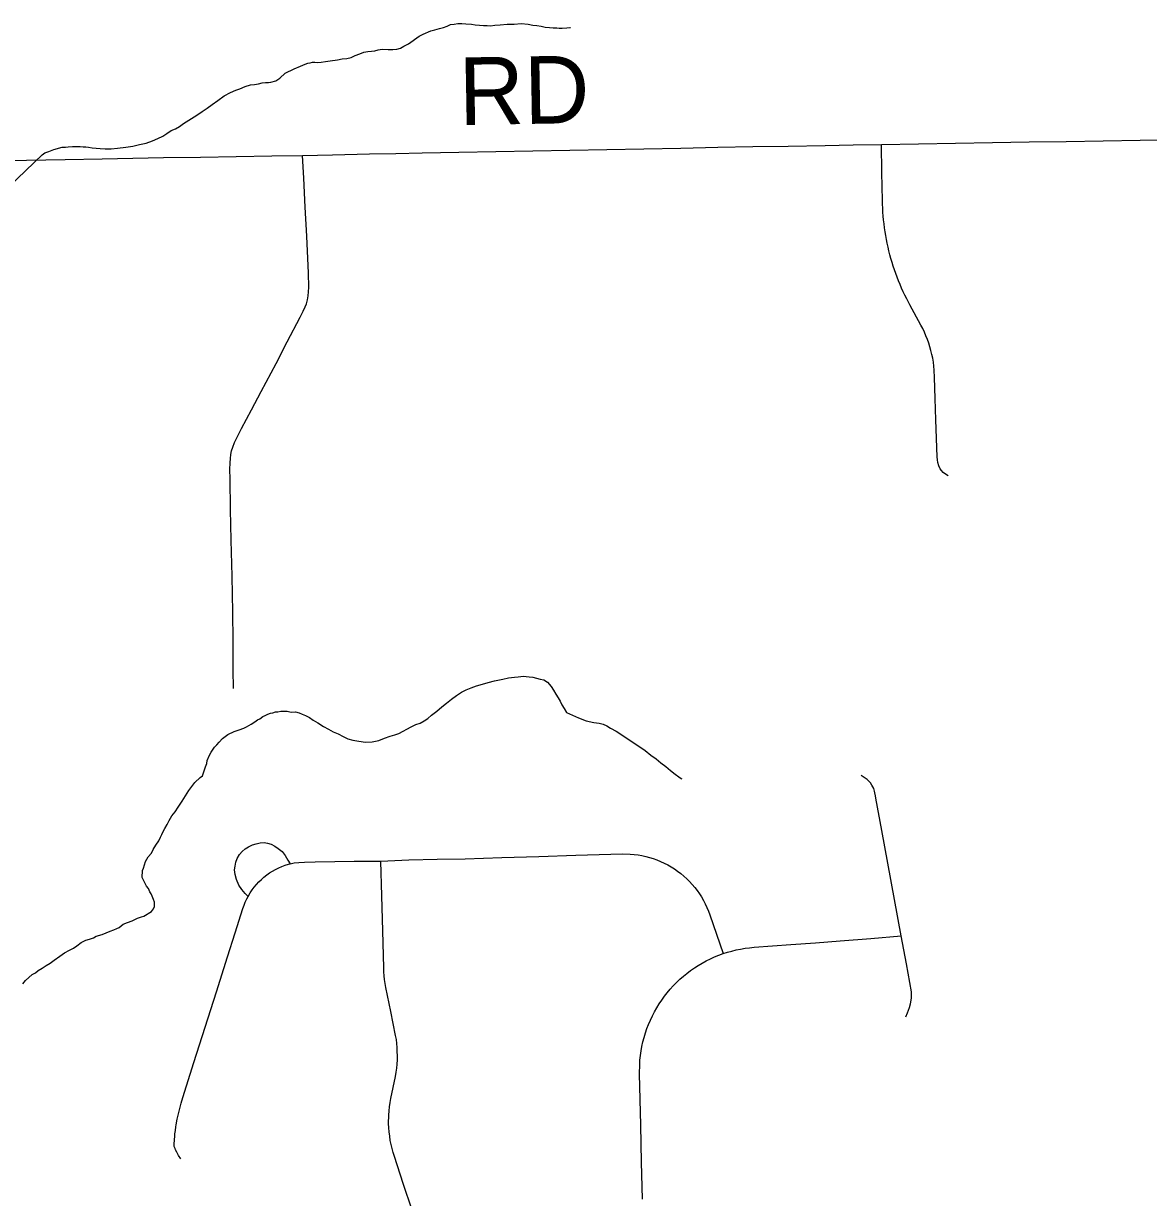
# Model space of a CAD drawing. Extents: x 103424 to 290657, y 38711 to 110967.
# Drawn here: x 214246.9568 to 214247.4297, y 40210.1535 to 40210.647 of the extents above; entities that cross this region are included whole.
import ezdxf

# ---------------------------------------------------------------- set-up
doc = ezdxf.new("R2010")
doc.units = 0
for name, color, linetype in [('GM_X_Minor_River', 7, 'Continuous'), ('GM_X_Township_Road', 7, 'Continuous'), ('GM_X_Township_Road_Text', 7, 'Continuous')]:
    doc.layers.add(name, color=color, linetype=linetype)

msp = doc.modelspace()

# ---------------------------------------------------------------- linework, layer by layer
at = {"layer": 'GM_X_Minor_River'}
for points in [[(214246.95082, 40210.57843), (214246.96464, 40210.59178), (214246.96577, 40210.59256), (214246.96747, 40210.59316), (214246.96954, 40210.59396), (214246.97314, 40210.59497), (214246.97447, 40210.59499), (214246.9756, 40210.5952), (214246.9775, 40210.59523), (214246.97921, 40210.59526), (214246.98073, 40210.59528), (214246.98187, 40210.59511), (214246.98301, 40210.59513), (214246.98415, 40210.59496), (214246.98567, 40210.59479), (214246.98738, 40210.59463), (214246.9891, 40210.59447), (214246.99119, 40210.59431), (214246.99366, 40210.59435), (214246.99631, 40210.59459), (214246.99991, 40210.59503), (214247.00276, 40210.59545), (214247.00559, 40210.59607), (214247.00843, 40210.59669), (214247.01107, 40210.59768), (214247.01334, 40210.59867), (214247.01541, 40210.59965), (214247.0171, 40210.60082), (214247.01898, 40210.60199), (214247.02067, 40210.60278), (214247.02236, 40210.60376), (214247.02406, 40210.60493), (214247.02969, 40210.60844), (214247.03195, 40210.61), (214247.03401, 40210.61137), (214247.03608, 40210.61292), (214247.03851, 40210.61467), (214247.04114, 40210.61662), (214247.04378, 40210.61799), (214247.04604, 40210.61898), (214247.04774, 40210.61958), (214247.05, 40210.62057), (214247.05227, 40210.62117), (214247.05397, 40210.62139), (214247.05568, 40210.62161), (214247.05719, 40210.62202), (214247.05852, 40210.62223), (214247.05985, 40210.62225), (214247.0608, 40210.62227), (214247.06288, 40210.62287), (214247.06457, 40210.62404), (214247.06681, 40210.62617), (214247.07058, 40210.62794), (214247.07322, 40210.62912), (214247.07529, 40210.62992), (214247.07642, 40210.63032), (214247.07737, 40210.63052), (214247.07832, 40210.63073), (214247.07927, 40210.63075), (214247.08041, 40210.63057), (214247.08192, 40210.63079), (214247.08382, 40210.63101), (214247.08571, 40210.63123), (214247.08875, 40210.63166), (214247.09083, 40210.63208), (214247.09272, 40210.6323), (214247.09461, 40210.63271), (214247.09631, 40210.6335), (214247.0982, 40210.63429), (214247.0999, 40210.63489), (214247.1016, 40210.63529), (214247.10312, 40210.63532), (214247.10444, 40210.63553), (214247.10595, 40210.63594), (214247.10766, 40210.63616), (214247.11013, 40210.63601), (214247.11203, 40210.63604), (214247.11374, 40210.63625), (214247.11525, 40210.63666), (214247.11676, 40210.63745), (214247.11864, 40210.63843), (214247.12314, 40210.64173), (214247.12484, 40210.64252), (214247.12578, 40210.64292), (214247.1271, 40210.64351), (214247.12804, 40210.64391), (214247.12974, 40210.64431), (214247.13163, 40210.64491), (214247.13333, 40210.64532), (214247.13484, 40210.64592), (214247.13635, 40210.64651), (214247.13787, 40210.64673), (214247.13938, 40210.64694), (214247.14109, 40210.64697), (214247.14281, 40210.64681), (214247.14509, 40210.64666)], [(214247.14509, 40210.64666), (214247.14661, 40210.64649), (214247.14851, 40210.64633), (214247.15022, 40210.64617), (214247.15174, 40210.6462), (214247.15307, 40210.64603), (214247.15497, 40210.64625), (214247.15724, 40210.64648), (214247.16009, 40210.64671), (214247.16313, 40210.64676), (214247.16597, 40210.647), (214247.16901, 40210.64667), (214247.17092, 40210.64632), (214247.17263, 40210.64616), (214247.17435, 40210.64581), (214247.17606, 40210.64546), (214247.17796, 40210.6453), (214247.17948, 40210.64513), (214247.181, 40210.64516), (214247.18196, 40210.64498), (214247.18329, 40210.645), (214247.18518, 40210.64523), (214247.18651, 40210.64525), (214247.1867, 40210.64525)], [(214247.01814, 40210.31203), (214247.01925, 40210.31395), (214247.02055, 40210.31569), (214247.02185, 40210.31761), (214247.02351, 40210.32011), (214247.02629, 40210.32453), (214247.02889, 40210.32799), (214247.03113, 40210.33012), (214247.03207, 40210.33071), (214247.0328, 40210.33281), (214247.03334, 40210.33453), (214247.03388, 40210.33587), (214247.03405, 40210.3372), (214247.03496, 40210.3395), (214247.0357, 40210.34065), (214247.03626, 40210.34161), (214247.03719, 40210.34277), (214247.03812, 40210.34373), (214247.03905, 40210.34489), (214247.04054, 40210.34644), (214247.04279, 40210.34818), (214247.04543, 40210.34937), (214247.04751, 40210.35016), (214247.0494, 40210.35076), (214247.05053, 40210.35135), (214247.05259, 40210.35253), (214247.0541, 40210.3535), (214247.05522, 40210.35428), (214247.05617, 40210.35468), (214247.05748, 40210.35565), (214247.05842, 40210.35605), (214247.05955, 40210.35664), (214247.06069, 40210.35703), (214247.06163, 40210.35724), (214247.06276, 40210.35764), (214247.06371, 40210.35765), (214247.06504, 40210.35787), (214247.06618, 40210.35789), (214247.0677, 40210.35791), (214247.06941, 40210.35756), (214247.07112, 40210.35759), (214247.07265, 40210.35723), (214247.07398, 40210.35668), (214247.07532, 40210.35613), (214247.07705, 40210.35521), (214247.07859, 40210.3541), (214247.0805, 40210.35299), (214247.083, 40210.35151), (214247.0851, 40210.3504), (214247.08702, 40210.34929), (214247.08913, 40210.34837), (214247.09123, 40210.34727), (214247.09315, 40210.34635), (214247.09525, 40210.34581), (214247.09772, 40210.34528), (214247.10058, 40210.34495), (214247.10343, 40210.345), (214247.10626, 40210.34561), (214247.10853, 40210.3466), (214247.11098, 40210.3474), (214247.11287, 40210.34801), (214247.11457, 40210.3486), (214247.11984, 40210.35135), (214247.12172, 40210.35233), (214247.12361, 40210.35293), (214247.12531, 40210.35391), (214247.12681, 40210.35489), (214247.12831, 40210.35624), (214247.13055, 40210.35799), (214247.13261, 40210.35974), (214247.13468, 40210.36129), (214247.13674, 40210.36304), (214247.1388, 40210.36459), (214247.14087, 40210.36596), (214247.14294, 40210.36694), (214247.14501, 40210.36774), (214247.14728, 40210.36853), (214247.14974, 40210.36934), (214247.15219, 40210.36995), (214247.15484, 40210.37075), (214247.15825, 40210.37138), (214247.1607, 40210.37199), (214247.16317, 40210.37222), (214247.16469, 40210.37243), (214247.16582, 40210.37245), (214247.16696, 40210.37266), (214247.1681, 40210.37249), (214247.16944, 40210.37232), (214247.17096, 40210.37216), (214247.17248, 40210.3718), (214247.17401, 40210.37145), (214247.17553, 40210.37109), (214247.17707, 40210.37017), (214247.17862, 40210.36829), (214247.17959, 40210.36678), (214247.18057, 40210.36509), (214247.18154, 40210.36358), (214247.18233, 40210.36208), (214247.18312, 40210.36057), (214247.18409, 40210.35906), (214247.18507, 40210.35737)], [(214247.18507, 40210.35737), (214247.18756, 40210.35627), (214247.19004, 40210.35517), (214247.19329, 40210.35389), (214247.19653, 40210.35318), (214247.19882, 40210.35284), (214247.20053, 40210.35249), (214247.20206, 40210.35175), (214247.2036, 40210.35083), (214247.2059, 40210.34953), (214247.2155, 40210.34323), (214247.21819, 40210.34137), (214247.2205, 40210.33951), (214247.22281, 40210.33784), (214247.22473, 40210.33616), (214247.22685, 40210.33467), (214247.22877, 40210.33299), (214247.2307, 40210.3315), (214247.23224, 40210.33039), (214247.2332, 40210.32964), (214247.23358, 40210.32946)], [(214246.95662, 40210.24334), (214246.95774, 40210.24469), (214246.95905, 40210.24604), (214246.96055, 40210.2472), (214246.96186, 40210.24799), (214246.96299, 40210.24896), (214246.96468, 40210.24993), (214246.96637, 40210.2511), (214246.96806, 40210.25208), (214246.96975, 40210.25325), (214246.97219, 40210.255), (214246.97407, 40210.25636), (214246.97613, 40210.25754), (214246.97783, 40210.25833), (214246.97933, 40210.2593), (214246.98102, 40210.26066), (214246.98309, 40210.26164), (214246.98461, 40210.26205), (214246.9863, 40210.26265), (214246.98743, 40210.26343), (214246.98989, 40210.26404), (214246.99158, 40210.26483), (214246.99328, 40210.26542), (214246.99479, 40210.26602), (214246.99611, 40210.26661), (214246.99706, 40210.26701), (214246.99874, 40210.26837), (214247.00063, 40210.26916), (214247.00252, 40210.26976), (214247.00365, 40210.27035), (214247.00478, 40210.27094), (214247.00648, 40210.27154), (214247.00742, 40210.27174), (214247.01062, 40210.27369), (214247.01155, 40210.27485), (214247.01191, 40210.27581), (214247.01188, 40210.27771), (214247.01148, 40210.27884), (214247.01089, 40210.28016), (214247.01049, 40210.28111), (214247.00991, 40210.28205), (214247.00932, 40210.28337), (214247.00854, 40210.28431), (214247.00815, 40210.28525), (214247.00736, 40210.28657), (214247.00677, 40210.28808), (214247.00691, 40210.29094), (214247.00727, 40210.29189), (214247.00817, 40210.29476), (214247.00928, 40210.29668), (214247.01059, 40210.29822), (214247.01132, 40210.29975), (214247.01243, 40210.30167), (214247.01373, 40210.30341), (214247.01446, 40210.30494), (214247.01501, 40210.30609), (214247.01575, 40210.30762), (214247.0163, 40210.30858), (214247.01722, 40210.31031), (214247.01814, 40210.31203)]]:
    msp.add_lwpolyline(points, dxfattribs=at)
at = {"layer": 'GM_X_Township_Road'}
for points in [[(214246.94256, 40210.58925), (214246.95809, 40210.58953), (214246.9662, 40210.58968), (214246.97431, 40210.58983), (214246.98985, 40210.59013), (214247.00277, 40210.59037), (214247.01569, 40210.59061), (214247.03122, 40210.59086), (214247.04625, 40210.59111), (214247.06128, 40210.59136), (214247.07415, 40210.59157), (214247.08672, 40210.59184), (214247.10225, 40210.59216), (214247.1133, 40210.5924), (214247.12435, 40210.59263), (214247.13988, 40210.59291), (214247.15541, 40210.59321), (214247.17094, 40210.5935), (214247.18647, 40210.59379), (214247.20201, 40210.59408), (214247.21754, 40210.59437), (214247.23307, 40210.59466), (214247.2486, 40210.59495), (214247.26341, 40210.59523), (214247.27822, 40210.5955), (214247.29375, 40210.59578), (214247.3056, 40210.59599), (214247.31744, 40210.5962), (214247.33297, 40210.59644), (214247.34851, 40210.59669), (214247.36404, 40210.59694), (214247.37957, 40210.59719), (214247.3951, 40210.59744), (214247.41063, 40210.59768), (214247.42616, 40210.59793), (214247.44169, 40210.59817)], [(214247.34544, 40210.4568), (214247.34433, 40210.4576), (214247.3434, 40210.45832), (214247.34267, 40210.45912), (214247.34208, 40210.45985), (214247.34149, 40210.46113), (214247.34111, 40210.46241), (214247.34094, 40210.46355), (214247.34083, 40210.46489), (214247.34033, 40210.48042), (214247.34004, 40210.48932), (214247.33976, 40210.49823), (214247.33961, 40210.50134), (214247.33945, 40210.50299), (214247.33924, 40210.50463), (214247.33898, 40210.50626), (214247.33865, 40210.50787), (214247.33824, 40210.50949), (214247.3378, 40210.51108), (214247.3373, 40210.51266), (214247.33676, 40210.51421), (214247.33614, 40210.51575), (214247.33548, 40210.51727), (214247.33477, 40210.51875), (214247.33401, 40210.52022), (214247.32939, 40210.52868), (214247.32804, 40210.53126), (214247.32731, 40210.53274), (214247.3266, 40210.53424), (214247.32592, 40210.53575), (214247.32528, 40210.53726), (214247.32464, 40210.5388), (214247.32405, 40210.54033), (214247.32346, 40210.54189), (214247.32291, 40210.54344), (214247.32239, 40210.54501), (214247.32189, 40210.54659), (214247.32144, 40210.54818), (214247.32099, 40210.54978), (214247.32059, 40210.55138), (214247.32022, 40210.55299), (214247.31986, 40210.5546), (214247.31953, 40210.55623), (214247.31925, 40210.55786), (214247.31896, 40210.55949), (214247.31872, 40210.56112), (214247.31851, 40210.56276), (214247.31835, 40210.56441), (214247.31818, 40210.56605), (214247.31807, 40210.5677), (214247.31797, 40210.56935), (214247.3179, 40210.57101), (214247.31785, 40210.57266), (214247.31765, 40210.58443), (214247.31744, 40210.5962)], [(214247.04518, 40210.36751), (214247.04503, 40210.37537), (214247.04493, 40210.38745), (214247.04484, 40210.39952), (214247.0445, 40210.4147), (214247.04416, 40210.42987), (214247.0439, 40210.44276), (214247.04364, 40210.45566), (214247.04359, 40210.45954), (214247.04364, 40210.46234), (214247.04379, 40210.4642), (214247.04401, 40210.46576), (214247.04431, 40210.46733), (214247.04479, 40210.46891), (214247.0456, 40210.47086), (214247.04851, 40210.4768), (214247.05263, 40210.48456), (214247.05676, 40210.49233), (214247.06309, 40210.5041), (214247.06768, 40210.51321), (214247.07318, 40210.52361), (214247.0744, 40210.52607), (214247.0752, 40210.52788), (214247.07575, 40210.52922), (214247.07617, 40210.53078), (214247.07646, 40210.5325), (214247.07663, 40210.53414), (214247.07676, 40210.53612), (214247.07666, 40210.54205), (214247.07587, 40210.55757), (214247.07526, 40210.56976), (214247.07464, 40210.58195), (214247.07415, 40210.59157)], [(214247.32764, 40210.22944), (214247.32833, 40210.23117), (214247.32923, 40210.23335), (214247.32962, 40210.23494), (214247.33001, 40210.23727), (214247.33007, 40210.23992), (214247.32792, 40210.25169), (214247.32576, 40210.26345), (214247.32296, 40210.27873), (214247.32015, 40210.29401), (214247.31764, 40210.30771), (214247.31512, 40210.32141), (214247.31494, 40210.3224), (214247.31468, 40210.32359), (214247.31448, 40210.32437), (214247.31416, 40210.32541), (214247.31344, 40210.32689), (214247.31279, 40210.32785), (214247.31203, 40210.32862), (214247.31136, 40210.32925), (214247.31063, 40210.32982), (214247.30895, 40210.33091)], [(214247.05122, 40210.28004), (214247.05002, 40210.28135), (214247.04864, 40210.28303), (214247.0474, 40210.28485), (214247.04635, 40210.28722), (214247.04576, 40210.28934), (214247.04559, 40210.29127), (214247.04578, 40210.29282), (214247.04614, 40210.29448), (214247.04667, 40210.29594), (214247.0476, 40210.29762), (214247.04871, 40210.29894), (214247.05006, 40210.30004), (214247.05144, 40210.30094), (214247.05303, 40210.30173), (214247.05467, 40210.30223), (214247.05635, 40210.30259), (214247.05796, 40210.30269), (214247.05934, 40210.30249), (214247.06089, 40210.30206), (214247.06247, 40210.30124), (214247.06395, 40210.30028), (214247.0655, 40210.2989), (214247.06681, 40210.29723), (214247.068, 40210.29528), (214247.06889, 40210.29382)], [(214247.02296, 40210.16972), (214247.02206, 40210.17121), (214247.0213, 40210.17253), (214247.0208, 40210.17348), (214247.02053, 40210.17404), (214247.02023, 40210.17498), (214247.02016, 40210.17599), (214247.02039, 40210.17938), (214247.02051, 40210.18031), (214247.02068, 40210.18172), (214247.02089, 40210.18316), (214247.02101, 40210.18405), (214247.02144, 40210.18637), (214247.02194, 40210.18867), (214247.02249, 40210.19095), (214247.0231, 40210.19323), (214247.02379, 40210.19548), (214247.02849, 40210.21029), (214247.03319, 40210.22509), (214247.0379, 40210.2399), (214247.0426, 40210.2547), (214247.04582, 40210.26483), (214247.04903, 40210.27495), (214247.04953, 40210.27634), (214247.05007, 40210.2777), (214247.05069, 40210.27903), (214247.05122, 40210.28004), (214247.05214, 40210.28158), (214247.05295, 40210.2828), (214247.05384, 40210.28398), (214247.05477, 40210.2851), (214247.05576, 40210.28618), (214247.05683, 40210.2872), (214247.05792, 40210.28817), (214247.05908, 40210.28908), (214247.06027, 40210.28993), (214247.0615, 40210.29072), (214247.06278, 40210.29144), (214247.06411, 40210.29209), (214247.06546, 40210.29268), (214247.06683, 40210.2932), (214247.06823, 40210.29364), (214247.06889, 40210.29382), (214247.07058, 40210.29414), (214247.0726, 40210.29437), (214247.07494, 40210.29453), (214247.07947, 40210.29463), (214247.08766, 40210.29474), (214247.09585, 40210.29484), (214247.10708, 40210.29492), (214247.11886, 40210.29539), (214247.13064, 40210.29566), (214247.14241, 40210.29593), (214247.15794, 40210.2964), (214247.17347, 40210.29687), (214247.189, 40210.29734), (214247.19877, 40210.29764), (214247.20854, 40210.29793), (214247.21186, 40210.29787), (214247.21349, 40210.29773), (214247.21513, 40210.29752), (214247.21676, 40210.29724), (214247.21837, 40210.29688), (214247.21996, 40210.29646), (214247.22155, 40210.29597), (214247.22309, 40210.2954), (214247.22463, 40210.29478), (214247.22612, 40210.29408), (214247.22759, 40210.29332), (214247.22903, 40210.2925), (214247.23041, 40210.29162), (214247.23178, 40210.29068), (214247.23308, 40210.28968), (214247.23436, 40210.28862), (214247.23557, 40210.28751), (214247.23675, 40210.28634), (214247.23786, 40210.28513), (214247.23893, 40210.28387), (214247.23995, 40210.28256), (214247.24089, 40210.28121), (214247.2418, 40210.27983), (214247.24262, 40210.2784), (214247.24338, 40210.27694), (214247.24409, 40210.27544), (214247.24473, 40210.27392), (214247.2453, 40210.27237), (214247.24811, 40210.26419), (214247.25093, 40210.25602)], [(214247.12021, 40210.14819), (214247.11647, 40210.15943), (214247.11273, 40210.17068), (214247.11221, 40210.17237), (214247.11174, 40210.17408), (214247.11134, 40210.1758), (214247.11101, 40210.17754), (214247.11075, 40210.17929), (214247.11053, 40210.18105), (214247.11039, 40210.18282), (214247.11032, 40210.18459), (214247.11039, 40210.18813), (214247.11052, 40210.1899), (214247.1107, 40210.19166), (214247.11097, 40210.19341), (214247.1113, 40210.19515), (214247.1132, 40210.20444), (214247.11351, 40210.20615), (214247.11377, 40210.20786), (214247.11393, 40210.20959), (214247.11405, 40210.21132), (214247.11396, 40210.21652), (214247.1138, 40210.21824), (214247.11356, 40210.21996), (214247.11325, 40210.22167), (214247.11122, 40210.23175), (214247.10919, 40210.24183), (214247.10888, 40210.24346), (214247.10864, 40210.2451), (214247.10846, 40210.24675), (214247.10834, 40210.24839), (214247.10827, 40210.25004), (214247.10786, 40210.26557), (214247.10747, 40210.28025), (214247.10708, 40210.29492)], [(214247.21698, 40210.15288), (214247.21662, 40210.16841), (214247.21627, 40210.18394), (214247.21602, 40210.19472), (214247.21577, 40210.20549), (214247.21582, 40210.20936), (214247.21594, 40210.21129), (214247.21615, 40210.21322), (214247.21644, 40210.21513), (214247.21677, 40210.21704), (214247.2172, 40210.21893), (214247.2177, 40210.22081), (214247.21825, 40210.22266), (214247.21886, 40210.22449), (214247.21957, 40210.2263), (214247.22033, 40210.22808), (214247.22116, 40210.22983), (214247.22204, 40210.23155), (214247.22299, 40210.23324), (214247.22401, 40210.23489), (214247.2251, 40210.2365), (214247.22621, 40210.23807), (214247.22742, 40210.23959), (214247.22865, 40210.24107), (214247.22995, 40210.2425), (214247.23133, 40210.24389), (214247.23273, 40210.24522), (214247.23417, 40210.2465), (214247.23569, 40210.24772), (214247.23723, 40210.24889), (214247.23882, 40210.25), (214247.24043, 40210.25105), (214247.24211, 40210.25204), (214247.2438, 40210.25296), (214247.24555, 40210.25382), (214247.2473, 40210.25462), (214247.2491, 40210.25535), (214247.25093, 40210.25602), (214247.25273, 40210.2566), (214247.25455, 40210.25712), (214247.25638, 40210.25757), (214247.25825, 40210.25795), (214247.26012, 40210.25827), (214247.26199, 40210.25852), (214247.26389, 40210.2587), (214247.27938, 40210.25984), (214247.28972, 40210.2606), (214247.30005, 40210.26137), (214247.31291, 40210.26241), (214247.32576, 40210.26345)]]:
    msp.add_lwpolyline(points, dxfattribs=at)

# ---------------------------------------------------------------- texts
at = {"layer": 'GM_X_Township_Road_Text'}
msp.add_text('RD', height=0.028409, rotation=0.9872, dxfattribs=at).set_placement((214247.14001, 40210.60427))

doc.saveas('drawing.dxf')
